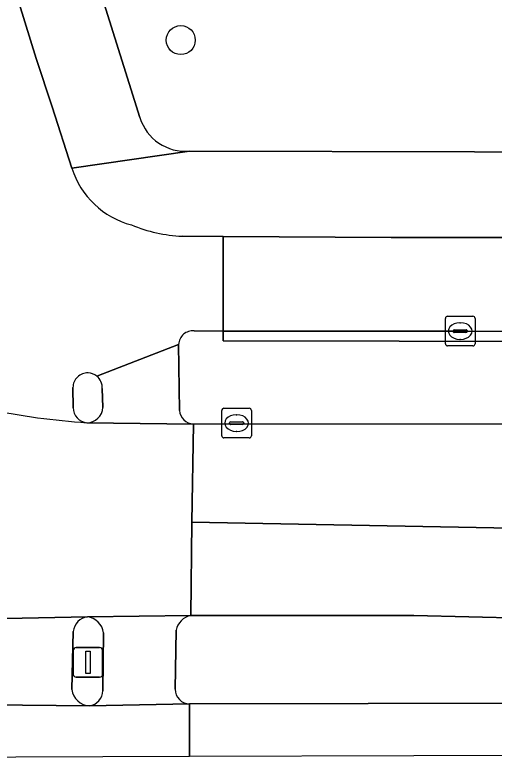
# Model space of a CAD drawing. Extents: x 160455 to 162082, y 388339 to 389736.
# Drawn here: x 161049.11 to 161065.27, y 388341.44 to 388366.62 of the extents above; entities that cross this region are included whole.
import ezdxf

# ---------------------------------------------------------------- set-up
doc = ezdxf.new("R2010")
doc.units = 0
for name, color, linetype in [('IMGEO_Berm_groen', 7, 'Continuous'), ('IMGEO_Boom', 7, 'Continuous'), ('IMGEO_Fietspad_gesloten', 7, 'Continuous'), ('IMGEO_Fietspad_open', 7, 'Continuous'), ('IMGEO_Groenvoorziening', 7, 'Continuous'), ('IMGEO_Kolk', 7, 'Continuous'), ('IMGEO_Rijbaan_regionaal_gesloten', 7, 'Continuous'), ('IMGEO_Verkeerseiland_gesloten', 7, 'Continuous'), ('IMGEO_Verkeerseiland_open', 7, 'Continuous'), ('IMGEO_Verkeersregelinstallatiepaal', 7, 'Continuous'), ('IMGEO_Voetpad_open', 7, 'Continuous')]:
    doc.layers.add(name, color=color, linetype=linetype)

msp = doc.modelspace()

# ---------------------------------------------------------------- linework, layer by layer
at = {"layer": 'IMGEO_Berm_groen'}
for points in [[(161077.998, 388355.322), (161073.727, 388355.499), (161070.939, 388355.534), (161067.995, 388355.599), (161056.13, 388355.619), (161056.133, 388355.954), (161055.155, 388355.959)], [(161054.627, 388355.505), (161054.654, 388353.272)], [(161055.126, 388352.818), (161070.07, 388352.829), (161077.908, 388352.517), (161077.91, 388352.517), (161077.998, 388355.322)]]:
    msp.add_lwpolyline(points, dxfattribs=at)
for centre, radius, start, end in [((161055.108, 388355.48), 0.481, 84.3753, 177.0058), ((161055.16, 388353.325), 0.508, 186.0095, 266.2177)]:
    msp.add_arc(centre, radius, start, end, dxfattribs=at)
at = {"layer": 'IMGEO_Boom'}
msp.add_circle((161054.702, 388365.771), 0.489, dxfattribs=at)
at = {"layer": 'IMGEO_Fietspad_gesloten'}
msp.add_lwpolyline([(161099.015, 388358.057), (161090.949, 388358.426), (161089.654, 388358.36), (161087.133, 388358.498), (161083.99, 388358.58), (161078.807, 388358.815), (161070.484, 388359.114), (161067.014, 388359.114), (161061.793, 388359.114), (161056.133, 388359.145), (161056.133, 388355.954), (161064.121, 388355.953), (161068.769, 388355.944), (161070.839, 388355.932), (161104.335, 388354.571)], dxfattribs=at)
at = {"layer": 'IMGEO_Fietspad_open'}
for points in [[(161051.029, 388361.449), (161050.366, 388363.516), (161049.829, 388365.153), (161049.057, 388367.639), (161048.549, 388369.152), (161047.068, 388368.677), (161048.656, 388363.519)], [(161056.133, 388359.145), (161054.752, 388359.153)], [(161055.155, 388355.959), (161056.133, 388355.954), (161056.133, 388359.145)], [(161051.867, 388354.435), (161054.627, 388355.505)], [(161051.079, 388353.367), (161051.068, 388354.05)], [(161051.554, 388346.314), (161048.243, 388346.243)], [(161051.033, 388343.856), (161051.076, 388345.816)], [(161048.228, 388343.347), (161051.624, 388343.309)]]:
    msp.add_lwpolyline(points, dxfattribs=at)
for centre, radius, start, end in [((161053.795, 388362.34), 2.906, 197.8605, 254.9694), ((161054.992, 388364.264), 5.117, 247.5842, 267.3085), ((161055.108, 388355.48), 0.481, 84.3753, 177.0058), ((161051.56, 388354.049), 0.492, 88.1275, 179.9226), ((161051.565, 388354.057), 0.484, 51.312, 88.6586), ((161053.292, 388378.241), 25.441, 258.5133, 266.046), ((161051.575, 388353.356), 0.496, 178.7198, 265.7034), ((161051.627, 388345.766), 0.553, 97.5541, 174.7937), ((161051.647, 388343.926), 0.618, 186.5231, 267.9053)]:
    msp.add_arc(centre, radius, start, end, dxfattribs=at)
at = {"layer": 'IMGEO_Groenvoorziening'}
for points in [[(161054.998, 388362.025), (161064.602, 388362.005), (161068.898, 388361.978), (161072.437, 388361.876), (161089.778, 388361.213), (161089.754, 388378.761), (161073.717, 388378.939), (161073.78, 388386.806)], [(161049.894, 388374.099), (161053.325, 388363.159)]]:
    msp.add_lwpolyline(points, dxfattribs=at)
msp.add_arc((161054.866, 388363.631), 1.612, 197.0441, 274.6951, dxfattribs=at)
at = {"layer": 'IMGEO_Kolk'}
for p, q in [((161063.698, 388356.452), (161064.55, 388356.452)), ((161063.623, 388355.526), (161063.623, 388356.378)), ((161064.111, 388356.232), (161064.136, 388356.232)), ((161064.624, 388356.378), (161064.624, 388355.526)), ((161063.882, 388355.946), (161063.882, 388355.958)), ((161064.32, 388355.909), (161063.922, 388355.909)), ((161063.925, 388355.995), (161064.323, 388355.995)), ((161064.366, 388355.958), (161064.366, 388355.946)), ((161064.134, 388355.672), (161064.109, 388355.672)), ((161064.55, 388355.452), (161063.698, 388355.452)), ((161056.083, 388352.421), (161056.083, 388353.273)), ((161056.158, 388353.347), (161057.01, 388353.347)), ((161057.084, 388353.273), (161057.084, 388352.421)), ((161056.385, 388352.89), (161056.783, 388352.89)), ((161056.571, 388353.127), (161056.596, 388353.127)), ((161056.342, 388352.841), (161056.342, 388352.853)), ((161056.78, 388352.804), (161056.382, 388352.804)), ((161056.826, 388352.853), (161056.826, 388352.841)), ((161056.594, 388352.567), (161056.569, 388352.567)), ((161057.01, 388352.347), (161056.158, 388352.347))]:
    msp.add_line(p, q, dxfattribs=at)
for points in [[(161063.698, 388356.452), (161064.55, 388356.452)], [(161063.623, 388355.526), (161063.623, 388356.378)], [(161064.624, 388356.378), (161064.624, 388355.526)], [(161064.55, 388355.452), (161063.698, 388355.452)], [(161056.083, 388352.421), (161056.083, 388353.273)], [(161056.158, 388353.347), (161057.01, 388353.347)], [(161057.084, 388353.273), (161057.084, 388352.421)], [(161057.01, 388352.347), (161056.158, 388352.347)]]:
    msp.add_lwpolyline(points, dxfattribs=at)
for centre, radius, start, end in [((161063.7, 388356.376), 0.0765, 91.552, 178.448), ((161063.7, 388356.376), 0.0765, 91.552, 178.448), ((161064.548, 388356.376), 0.0765, 1.552, 88.448), ((161064.548, 388356.376), 0.0765, 1.552, 88.448), ((161063.922, 388355.955), 0.0403, 85.8775, 175.7526), ((161063.919, 388355.945), 0.0366, 178.938, 274.7102), ((161064.323, 388355.952), 0.043, 264.8664, 352.4533), ((161064.327, 388355.957), 0.0386, 1.7309, 96.639), ((161063.7, 388355.528), 0.0765, 181.552, 268.448), ((161063.7, 388355.528), 0.0765, 181.552, 268.448), ((161064.548, 388355.528), 0.0765, 271.552, 358.448), ((161064.548, 388355.528), 0.0765, 271.552, 358.448), ((161056.16, 388353.271), 0.0765, 91.552, 178.448), ((161056.16, 388353.271), 0.0765, 91.552, 178.448), ((161057.008, 388353.271), 0.0765, 1.552, 88.448), ((161057.008, 388353.271), 0.0765, 1.552, 88.448), ((161056.382, 388352.85), 0.0403, 85.8775, 175.7526), ((161056.787, 388352.852), 0.0386, 1.7309, 96.639), ((161056.379, 388352.84), 0.0366, 178.938, 274.7102), ((161056.783, 388352.847), 0.043, 264.8664, 352.4533), ((161056.16, 388352.423), 0.0765, 181.552, 268.448), ((161056.16, 388352.423), 0.0765, 181.552, 268.448), ((161057.008, 388352.423), 0.0765, 271.552, 358.448), ((161057.008, 388352.423), 0.0765, 271.552, 358.448)]:
    msp.add_arc(centre, radius, start, end, dxfattribs=at)
for centre, major_axis, ratio, start_param, end_param in [((161064.11, 388355.952), (-0.387, 0.002), 0.722429, 4.712389, 7.853982), ((161064.135, 388355.952), (-0.39, 0.002), 0.717154, 1.570796, 4.712389), ((161056.57, 388352.847), (-0.387, 0.002), 0.722429, 4.712389, 7.853982), ((161056.595, 388352.847), (-0.39, 0.002), 0.717154, 1.570796, 4.712389)]:
    msp.add_ellipse(centre, major_axis=major_axis, ratio=ratio, start_param=start_param, end_param=end_param, dxfattribs=at)
at = {"layer": 'IMGEO_Rijbaan_regionaal_gesloten'}
for points in [[(161043.937, 388346.195), (161048.243, 388346.243), (161051.554, 388346.314), (161055.039, 388346.355), (161055.08, 388349.504), (161055.126, 388352.818), (161051.538, 388352.861)], [(161114.539, 388350.995), (161113.773, 388351.027), (161085.517, 388352.214), (161077.91, 388352.517), (161077.908, 388352.517), (161070.07, 388352.829), (161055.126, 388352.818), (161055.08, 388349.504), (161082.639, 388348.989), (161107.12, 388347.917), (161130.399, 388347.484), (161144.195, 388347.251)], [(161018.422, 388351.398), (161015.033, 388351.167), (161011.621, 388351.037), (161011.668, 388346.244), (161011.715, 388341.445), (161034.497, 388341.53), (161054.991, 388341.606)], [(161144.196, 388341.939), (161144.195, 388347.251), (161130.399, 388347.484), (161107.12, 388347.917), (161082.639, 388348.989), (161055.08, 388349.504), (161055.039, 388346.355), (161062.565, 388346.355), (161075.539, 388346.04), (161091.035, 388345.384)], [(161054.991, 388341.606), (161055.001, 388343.378), (161051.624, 388343.309), (161048.228, 388343.347), (161044.49, 388343.34)], [(161091.121, 388343.44), (161055.001, 388343.378), (161054.991, 388341.606), (161062.564, 388341.634), (161099.304, 388341.771), (161127.421, 388341.876), (161144.196, 388341.939)]]:
    msp.add_lwpolyline(points, dxfattribs=at)
msp.add_arc((161053.292, 388378.241), 25.441, 258.5133, 266.046, dxfattribs=at)
at = {"layer": 'IMGEO_Verkeerseiland_gesloten'}
for points in [[(161091.035, 388345.384), (161075.539, 388346.04), (161062.565, 388346.355), (161055.039, 388346.355)], [(161054.543, 388345.861), (161054.517, 388343.87)], [(161051.076, 388345.816), (161051.033, 388343.856)], [(161052.075, 388343.812), (161052.101, 388345.773)], [(161055.001, 388343.378), (161091.121, 388343.44)]]:
    msp.add_lwpolyline(points, dxfattribs=at)
for centre, radius, start, end in [((161055.164, 388345.733), 0.634, 101.3792, 168.3893), ((161051.627, 388345.766), 0.553, 97.5541, 174.7937), ((161051.461, 388345.673), 0.648, 8.8899, 81.742), ((161051.647, 388343.926), 0.618, 186.5231, 267.9053), ((161054.998, 388343.86), 0.482, 178.7576, 270.3031), ((161051.544, 388343.835), 0.532, 278.6675, 357.5724)]:
    msp.add_arc(centre, radius, start, end, dxfattribs=at)
at = {"layer": 'IMGEO_Verkeerseiland_open'}
msp.add_lwpolyline([(161070.839, 388355.932), (161068.769, 388355.944), (161064.121, 388355.953), (161056.133, 388355.954), (161056.13, 388355.619), (161067.995, 388355.599), (161070.939, 388355.534), (161073.727, 388355.499), (161077.998, 388355.322), (161078.009, 388355.322), (161104.295, 388354.239), (161104.335, 388354.571)], close=True, dxfattribs=at)
for points in [[(161051.068, 388354.05), (161051.079, 388353.367)], [(161052.073, 388353.379), (161052.053, 388354.012)]]:
    msp.add_lwpolyline(points, dxfattribs=at)
for centre, radius, start, end in [((161051.56, 388354.049), 0.492, 88.1275, 179.9226), ((161051.565, 388354.057), 0.484, 51.312, 88.6586), ((161051.558, 388354.047), 0.496, 355.9904, 51.4814), ((161051.575, 388353.356), 0.496, 178.7198, 265.7034), ((161051.54, 388353.394), 0.533, 269.7423, 358.4079)]:
    msp.add_arc(centre, radius, start, end, dxfattribs=at)
at = {"layer": 'IMGEO_Verkeersregelinstallatiepaal'}
for p, q in [((161051.076, 388344.376), (161051.076, 388345.176)), ((161051.076, 388345.176), (161051.076, 388344.376)), ((161051.176, 388345.276), (161051.966, 388345.276)), ((161051.966, 388345.276), (161051.176, 388345.276)), ((161052.066, 388345.176), (161052.066, 388344.376)), ((161052.066, 388344.376), (161052.066, 388345.176)), ((161051.966, 388344.276), (161051.176, 388344.276)), ((161051.176, 388344.276), (161051.966, 388344.276))]:
    msp.add_line(p, q, dxfattribs=at)
msp.add_lwpolyline([(161051.496, 388345.151), (161051.646, 388345.151), (161051.646, 388344.401), (161051.496, 388344.401), (161051.496, 388345.151)], dxfattribs=at)
for centre, start, end in [((161051.176, 388345.176), 90, 180), ((161051.176, 388345.176), 90, 180), ((161051.966, 388345.176), 0, 90), ((161051.966, 388345.176), 360, 90), ((161051.176, 388344.376), 180, 270), ((161051.176, 388344.376), 180, 270), ((161051.966, 388344.376), 270, 0), ((161051.966, 388344.376), 270, 0)]:
    msp.add_arc(centre, 0.1, start, end, dxfattribs=at)
at = {"layer": 'IMGEO_Voetpad_open'}
for points in [[(161043.565, 388500), (161043.804, 388417.053), (161043.731, 388408.279), (161044.139, 388398.649), (161044.217, 388395.262), (161044.303, 388391.456), (161044.592, 388387.017), (161044.761, 388384.41), (161045.132, 388382.192), (161045.437, 388380.369), (161045.77, 388378.804), (161046.22, 388376.946), (161047.024, 388374.158), (161047.888, 388371.283), (161048.353, 388369.734), (161048.549, 388369.152), (161049.057, 388367.639), (161049.829, 388365.153), (161050.366, 388363.516), (161051.029, 388361.449), (161054.998, 388362.025)], [(161053.325, 388363.159), (161049.894, 388374.099)], [(161093.589, 388361.067), (161089.778, 388361.213), (161072.437, 388361.876), (161068.898, 388361.978), (161064.602, 388362.005), (161054.998, 388362.025), (161051.029, 388361.449)], [(161054.752, 388359.153), (161056.133, 388359.145), (161061.793, 388359.114), (161067.014, 388359.114), (161070.484, 388359.114), (161078.807, 388358.815), (161083.99, 388358.58), (161087.133, 388358.498), (161089.654, 388358.36), (161090.949, 388358.426)], [(161054.654, 388353.272), (161054.627, 388355.505), (161051.867, 388354.435)], [(161052.053, 388354.012), (161052.073, 388353.379)], [(161051.538, 388352.861), (161055.126, 388352.818)], [(161055.039, 388346.355), (161051.554, 388346.314)], [(161054.517, 388343.87), (161054.543, 388345.861)], [(161052.101, 388345.773), (161052.075, 388343.812)], [(161051.624, 388343.309), (161055.001, 388343.378)]]:
    msp.add_lwpolyline(points, dxfattribs=at)
for centre, radius, start, end in [((161054.866, 388363.631), 1.612, 197.0441, 274.6951), ((161053.795, 388362.34), 2.906, 197.8605, 254.9694), ((161054.992, 388364.264), 5.117, 247.5842, 267.3085), ((161051.558, 388354.047), 0.496, 355.9904, 51.4814), ((161051.54, 388353.394), 0.533, 269.7423, 358.4079), ((161055.16, 388353.325), 0.508, 186.0095, 266.2177), ((161055.164, 388345.733), 0.634, 101.3792, 168.3893), ((161051.461, 388345.673), 0.648, 8.8899, 81.742), ((161054.998, 388343.86), 0.482, 178.7576, 270.3031), ((161051.544, 388343.835), 0.532, 278.6675, 357.5724)]:
    msp.add_arc(centre, radius, start, end, dxfattribs=at)

doc.saveas('drawing.dxf')
